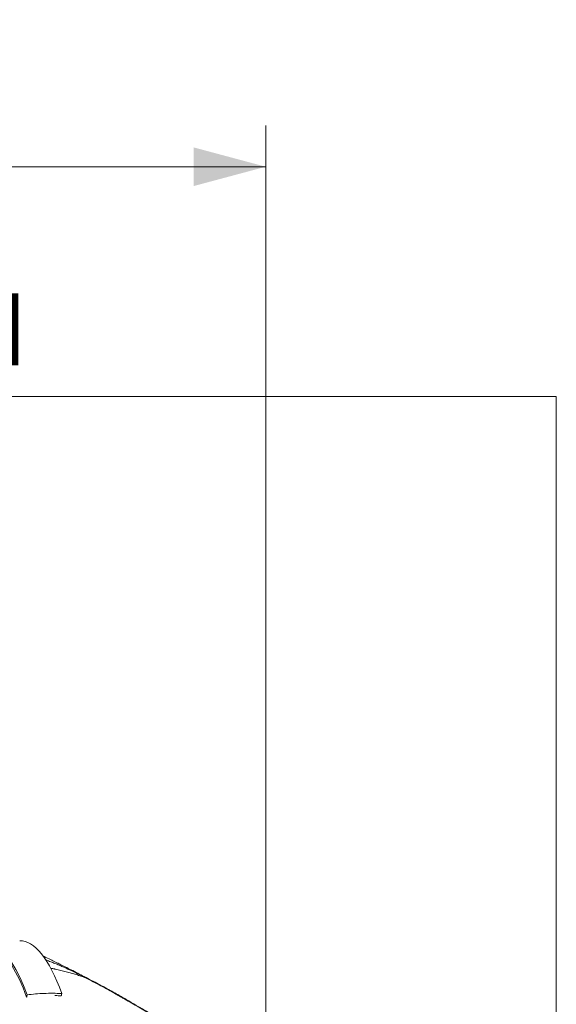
# Model space of a CAD drawing. Header units: millimetres. Extents: x 0 to 594, y 0 to 420.
# Tile 1054 of 1056: x 501 to 527, y 177 to 225. Entities that reach past the tile are written whole.
import ezdxf

# ---------------------------------------------------------------- set-up
doc = ezdxf.new("R2010")
doc.units = ezdxf.units.MM
doc.layers.add('1', color=7, linetype='Continuous', true_color=0xffffff)
doc.styles.add('Arial', font='txt')
doc.dimstyles.get("Standard").update_dxf_attribs({"dimtxt": 0.18, "dimasz": 0.18, "dimexe": 0.18, "dimexo": 0.0625, "dimgap": 0.09, "dimtad": 0, "dimtih": 1, "dimtoh": 1, "dimdec": 4, "dimzin": 0, "dimdsep": 46, "dimtxsty": 'Standard', "dimcen": 0.09, "dimadec": 0, "dimazin": 0, "dimtfac": 1, "dimtdec": 4, "dimtofl": 0, "dimtmove": 0, "dimatfit": 3, "dimfxl": 0, "dimtolj": 1, "dimtzin": 0, "dimarcsym": 0})

# ---------------------------------------------------------------- blocks, each defined once
blk = doc.blocks.new('_U3')
at = {"layer": '1', "color": 18, "lineweight": 18}
for p, q in [((427.525, 148.168), (427.525, 219.749)), ((512.525, 148.168), (512.525, 219.749)), ((427.525, 217.749), (463.942, 217.749)), ((512.525, 217.749), (476.108, 217.749))]:
    blk.add_line(p, q, dxfattribs=at)
at = {"layer": '1', "color": 18}
for points in [[(427.525, 217.749), (431.025, 218.687), (431.025, 216.811)], [(512.525, 217.749), (509.025, 216.811), (509.025, 218.687)]]:
    blk.add_solid(points, dxfattribs=at)
at = {"layer": '1', "color": 18, "linetype": 'Continuous', "lineweight": 13, "char_height": 3.5, "attachment_point": 7, "line_spacing_factor": 1.047437, "style": 'Arial'}
for s, insert in [('\\fArial|b0|i0;\\W1.0000;1.70', (465.627, 215.113)), ('\\fArial|b0|i0;\\W1.0000;DEFLATED TUBES WIDTH', (440.321, 208.053))]:
    blk.add_mtext(s, dxfattribs=dict(at, insert=insert))

msp = doc.modelspace()

# ---------------------------------------------------------------- linework, layer by layer
at = {"layer": '1', "color": 8, "linetype": 'Continuous', "lineweight": 18}
for q in [(413.404, 206.582), (526.646, 118.363)]:
    msp.add_line((526.646, 206.582), q, dxfattribs=at)
at = {"layer": '1', "color": 155, "linetype": 'Continuous', "lineweight": 18}
for centre, major_axis, start_param, end_param in [((499.408, 170.072), (0.52, -9.986), 2.397874, 3.517862), ((499.408, 170.072), (0.512, -9.837), 2.397874, 3.517862), ((501.085, 170.16), (-0.52, 9.986), 5.536498, 6.283172)]:
    msp.add_ellipse(centre, major_axis=major_axis, ratio=0.280936, start_param=start_param, end_param=end_param, dxfattribs=at)
for points, knots in [([(504.735, 177.861), (504.624, 177.922), (504.289, 178.106), (503.731, 178.399), (503.093, 178.726), (502.522, 179.011), (502.055, 179.238), (501.777, 179.371), (501.667, 179.423)], [0, 0, 0, 0, 0.119068, 0.355859, 0.565117, 0.74671, 0.900481, 1, 1, 1, 1]), ([(503.349, 178.567), (503.312, 178.586), (503.273, 178.606), (503.189, 178.647), (503.145, 178.668), (503.052, 178.713), (503.002, 178.736), (502.944, 178.762), (502.938, 178.765), (502.925, 178.771), (502.918, 178.774), (502.898, 178.783), (502.885, 178.79), (502.844, 178.808), (502.817, 178.82), (502.733, 178.858), (502.675, 178.883), (502.555, 178.935), (502.493, 178.961), (502.365, 179.014), (502.299, 179.041), (502.162, 179.096), (502.092, 179.123), (502.02, 179.151)], [0, 0, 0, 0, 0.125, 0.125, 0.25, 0.25, 0.375, 0.375, 0.390625, 0.390625, 0.40625, 0.40625, 0.4375, 0.4375, 0.5, 0.5, 0.625, 0.625, 0.75, 0.75, 0.875, 0.875, 1, 1, 1, 1]), ([(503.765, 178.353), (503.692, 178.38), (503.543, 178.434), (503.312, 178.51), (503.073, 178.581), (502.828, 178.649), (502.574, 178.712), (502.4, 178.752), (502.3, 178.773), (502.289, 178.775), (502.267, 178.78), (502.256, 178.782), (502.222, 178.789), (502.161, 178.802), (502.1, 178.814), (502.06, 178.821)], [0, 0, 0, 0, 0.144186, 0.288371, 0.432557, 0.576743, 0.720929, 0.865114, 0.865114, 0.883137, 0.883137, 0.901161, 0.901161, 0.937207, 1, 1, 1, 1]), ([(502.061, 178.821), (502.1, 178.814), (502.161, 178.802), (502.222, 178.789), (502.256, 178.782), (502.267, 178.78), (502.289, 178.775), (502.3, 178.773), (502.4, 178.752), (502.574, 178.712), (502.828, 178.649), (503.073, 178.581), (503.312, 178.51), (503.543, 178.434), (503.692, 178.38), (503.765, 178.353)], [0, 0, 0, 0, 0.062658, 0.098709, 0.098709, 0.116735, 0.116735, 0.134761, 0.134761, 0.278967, 0.423174, 0.56738, 0.711587, 0.855793, 1, 1, 1, 1]), ([(507.952, 175.956), (507.921, 175.976), (507.889, 175.996), (507.657, 176.143), (507.451, 176.271), (507.137, 176.463), (507.031, 176.527), (506.817, 176.656), (506.709, 176.721), (506.49, 176.85), (506.38, 176.915), (506.156, 177.044), (506.044, 177.109), (505.816, 177.239), (505.702, 177.304), (505.528, 177.402), (505.469, 177.435), (505.352, 177.5), (505.294, 177.533), (505.116, 177.631), (504.997, 177.696), (504.757, 177.827), (504.635, 177.893), (504.39, 178.024), (504.267, 178.09), (504.018, 178.221), (503.892, 178.287), (503.765, 178.353)], [0, 0, 0, 0, 0.025539, 0.025539, 0.187949, 0.187949, 0.269154, 0.269154, 0.350359, 0.350359, 0.431564, 0.431564, 0.512769, 0.512769, 0.593975, 0.593975, 0.634577, 0.634577, 0.67518, 0.67518, 0.756385, 0.756385, 0.83759, 0.83759, 0.918795, 0.918795, 1, 1, 1, 1]), ([(504.741, 177.86), (504.689, 177.888), (504.636, 177.916), (504.529, 177.97), (504.475, 177.997), (504.42, 178.024)], [0, 0, 0, 0, 0.50108, 0.50108, 1, 1, 1, 1]), ([(502.609, 177.588), (502.319, 177.603), (502.034, 177.605), (501.472, 177.583), (501.196, 177.558), (500.924, 177.521)], [0, 0, 0, 0, 0.5, 0.5, 1, 1, 1, 1]), ([(502.586, 177.477), (502.49, 177.481), (502.385, 177.485), (502.281, 177.488), (502.272, 177.488)], [0, 0, 0, 0, 0.91926, 1, 1, 1, 1]), ([(507.967, 175.956), (507.842, 176.036), (507.539, 176.228), (507.061, 176.524), (506.567, 176.821), (506.09, 177.102), (505.595, 177.386), (505.136, 177.644), (504.838, 177.806), (504.736, 177.861)], [0, 0, 0, 0, 0.128372, 0.305971, 0.470241, 0.599462, 0.748745, 0.915317, 1, 1, 1, 1]), ([(504.74, 177.86), (504.744, 177.858), (504.762, 177.848), (504.78, 177.838), (504.801, 177.826), (504.808, 177.823), (504.822, 177.815), (504.856, 177.796), (504.89, 177.776), (504.97, 177.73), (505.022, 177.698), (505.077, 177.664), (505.082, 177.661), (505.086, 177.658)], [0, 0, 0, 0, 0.035055, 0.150369, 0.150369, 0.208026, 0.208026, 0.265683, 0.49631, 0.49631, 0.957565, 0.957565, 1, 1, 1, 1])]:
    msp.add_open_spline(points, degree=3, knots=knots, dxfattribs=at)
for points, degree in [([(502.02, 179.151), (501.956, 179.175), (501.893, 179.199), (501.829, 179.222)], 3), ([(503.765, 178.353), (503.628, 178.424), (503.489, 178.496), (503.349, 178.567)], 3), ([(500.902, 177.409), (500.924, 177.521)], 1), ([(502.586, 177.477), (502.609, 177.588)], 1)]:
    msp.add_open_spline(points, degree=degree, dxfattribs=at)

# ---------------------------------------------------------------- dimensions: what is measured, and where the dimension line sits
at = {"layer": '1', "color": 18, "linetype": 'Continuous', "lineweight": 13}
dim = msp.add_linear_dim(base=(512.525, 217.749), p1=(427.525, 148.168), p2=(512.525, 148.168), text=' <> \\P\\fArial|b0|i0;\\C18;{\\H1.00x;\\fArial|b0|i0;DEFLATED TUBES WIDTH\\fArial|b0|i0;}\\C18;', dimstyle='Standard', override={"dimtxt": 3.5, "dimasz": 3.5, "dimexe": 2, "dimexo": 0, "dimgap": 1.5, "dimtih": 1, "dimtoh": 1, "dimdec": 2, "dimlfac": 0.02, "dimdsep": 46, "dimlunit": 2, "dimtxsty": 'Arial', "dimsah": 1, "dimse1": 0, "dimse2": 0, "dimsd1": 0, "dimsd2": 0, "dimclrd": 18, "dimclre": 18, "dimclrt": 18, "dimtol": 0, "dimtm": -0.1, "dimtfac": 1, "dimtdec": 2, "dimtofl": 1, "dimtmove": 0, "dimlwd": 18, "dimlwe": 18}, dxfattribs=at)
dim.commit()
dim.dimension.update_dxf_attribs({"geometry": '_U3', "text_midpoint": (470.025, 217.749), "dimtype": 160})

doc.saveas('drawing.dxf')
